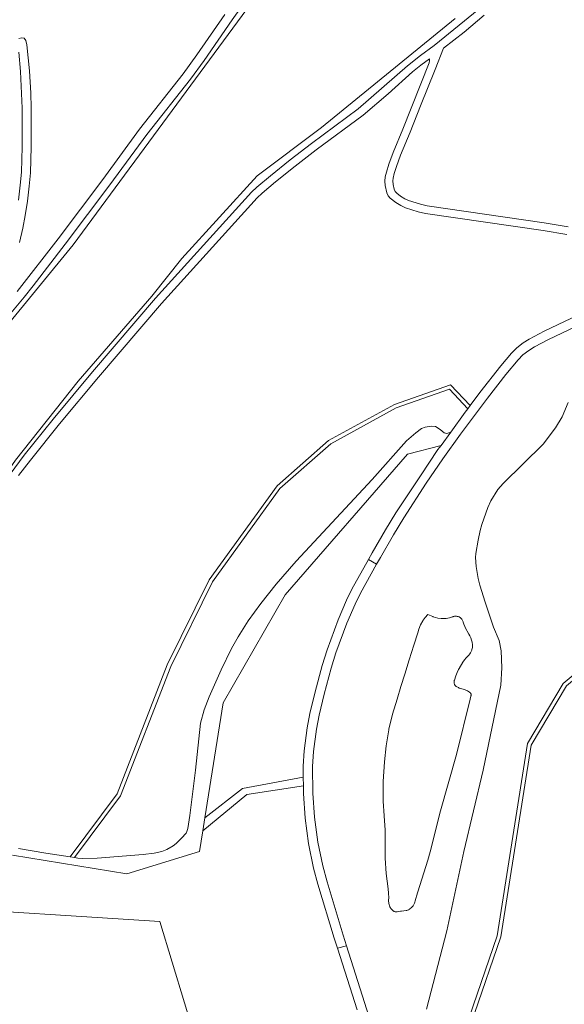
# Model space of a CAD drawing. Header units: metres. Extents: x 197700 to 204338, y 317132 to 325229.
# Tile 410 of 656: x 200008 to 200146, y 320536 to 320785. Entities that reach past the tile are written whole.
import ezdxf

# ---------------------------------------------------------------- set-up
doc = ezdxf.new("R2010")
doc.units = ezdxf.units.M
for name, color, linetype, lineweight in [('B-WE-GR-BOS_LOOF-GV', 40, 'Continuous', 13), ('B-WE-GR-GRAS-GV', 60, 'Continuous', 13), ('B-WE-IE-TERREINAFSCHEIDING_KUNSTMATIG_HEKWERK-G', 20, 'IE-TERREINAFSCHEIDING-KUNSTMATIG', 18), ('B-WE-OG-WATER_MEER-GV', 140, 'Continuous', 18), ('B-WE-VH-ONVERHARD-GV', 252, 'Continuous', 18), ('B-WE-VH-VERHARDING_ASFALT-GV', 252, 'Continuous', 18), ('B-WE-VH-VERHARDING_FUNDERING_ZAND-GV', 7, 'Continuous', 18)]:
    doc.layers.add(name, color=color, linetype=linetype, lineweight=lineweight)
doc.linetypes.add('IE-TERREINAFSCHEIDING-KUNSTMATIG', pattern='A,4,[82,NLCS.SHX,S=0.75,R=90,X=0,Y=0],4,-2', length=10)

msp = doc.modelspace()

# ---------------------------------------------------------------- linework, layer by layer
at = {"layer": 'B-WE-GR-BOS_LOOF-GV'}
for points in [[(200080.142, 320806.968), (200021.868, 320727.756), (200004.304, 320706.392), (199990.162, 320691.081), (199962.842, 320661.131), (199955.623, 320654.627), (199944.31, 320646.213), (199957.712, 320644.505), (199965.794, 320644.894), (199974.46, 320646.61), (199984.729, 320651.608), (199989.933, 320654.532), (199994.707, 320657.791), (199997.267, 320659.066), (200007.291, 320673.353), (200023.135, 320693.332), (200041.77, 320714.782), (200049.318, 320724.334), (200068.342, 320745.257), (200084.6, 320757.469), (200118.358, 320784.976)], [(200007.739, 320716.025), (200018.032, 320729.302), (200029.321, 320744.279), (200038.634, 320757.018), (200049.639, 320771.03), (200053.121, 320775.767), (200060.172, 320785.955)], [(200125.699, 320785.813), (200120.65, 320781.543), (200115.413, 320777.508), (200113.336, 320772.093), (200109.619, 320762.928), (200107.026, 320756.288), (200104.579, 320750.411), (200103.54, 320747.569), (200102.996, 320745.839), (200102.732, 320744.67), (200102.669, 320743.944), (200102.737, 320743.043), (200102.998, 320741.818), (200103.231, 320741.288), (200103.601, 320740.844), (200104.535, 320740.12), (200105.678, 320739.441), (200106.621, 320739.019), (200109.643, 320738.03), (200111.343, 320737.636), (200140.845, 320733.382), (200146.923, 320732.345)], [(200008.13, 320779.943), (200008.85, 320780.071), (200009.496, 320779.997), (200009.927, 320779.456), (200010.153, 320778.288), (200010.794, 320771.75), (200011.138, 320766.133), (200011.28, 320762.38), (200011.243, 320752.521), (200011.068, 320746.012), (200010.774, 320742.596), (200010.31, 320738.786), (200009.751, 320735.209), (200009.127, 320731.982), (200008.283, 320728.35)], [(200008.049, 320739.101), (200008.502, 320742.822), (200008.791, 320746.162), (200008.964, 320752.556), (200009, 320762.325), (200008.52, 320771.58), (200008.11, 320776.509)], [(200146.57, 320730.371), (200140.618, 320731.387), (200110.917, 320735.671), (200109, 320736.113), (200105.864, 320737.153), (200104.647, 320737.696), (200103.382, 320738.461), (200101.97, 320739.571), (200101.459, 320740.183), (200101.129, 320740.934), (200100.733, 320742.763), (200100.643, 320743.91), (200100.726, 320744.94), (200100.991, 320746.144), (200101.631, 320748.2), (200102.685, 320751.086), (200105.163, 320757.017), (200111.841, 320773.745), (200111.923, 320774.254), (200111.863, 320774.765), (200109.71, 320773.181), (200107.635, 320771.496), (200101.439, 320765.972), (200095.16, 320760.545), (200083.266, 320751.753), (200077.995, 320747.682), (200073.007, 320743.702), (200069.635, 320740.866), (200068.365, 320739.667), (200044.176, 320712.953), (200028.261, 320694.391), (200018.44, 320682.522), (200011.055, 320673.37), (200008.088, 320669.529)], [(200008.05, 320575.235), (200014.954, 320574.059), (200021.101, 320573.131), (200032.949, 320589.061), (200045.614, 320621.634), (200056.196, 320643.165), (200073.366, 320666.916), (200086.412, 320678.311), (200103.089, 320687.476), (200117.209, 320692.438), (200122.157, 320687.157), (200124.648, 320690.476), (200129.93, 320697.218), (200132.593, 320700.399), (200133.951, 320701.756), (200135.598, 320703.023), (200137.114, 320703.947), (200140.882, 320705.962), (200158.08, 320714.138)], [(200159.122, 320712.014), (200141.967, 320703.856), (200138.466, 320701.986), (200136.968, 320701.073), (200135.504, 320699.961), (200134.304, 320698.758), (200131.2, 320695.032), (200126.525, 320689.037), (200119.749, 320679.964), (200115.249, 320673.676), (200111.083, 320667.537), (200105.436, 320658.807), (200102.822, 320654.552), (200099.482, 320648.799), (200098.525, 320647.074), (200094.452, 320639.734), (200093.076, 320637), (200091.002, 320632.153), (200088.263, 320624.685), (200087.045, 320620.818), (200085.27, 320614.263), (200084.008, 320608.905), (200083.346, 320605.374), (200082.605, 320599.747), (200082.366, 320595.999), (200082.408, 320589.263), (200082.829, 320583.148), (200083.679, 320576.872), (200084.918, 320570.855), (200086, 320566.806), (200090.049, 320553.332), (200090.906, 320550.648), (200097.771, 320529.147)], [(200115.753, 320514.624), (200128.974, 320553.198), (200136.625, 320601.747), (200145.706, 320616.983), (200199.384, 320661.672)], [(200093.586, 320534.475), (200088.617, 320550.041), (200087.787, 320552.64), (200083.69, 320566.274), (200082.609, 320570.323), (200081.337, 320576.506), (200080.47, 320582.906), (200080.039, 320589.183), (200080.027, 320591.065), (200065.763, 320588.936), (200054.592, 320579.752), (200053.759, 320574.531), (200035.457, 320568.88), (200006.521, 320573.539)], [(199982.973, 320560.714), (200043.723, 320556.798), (200062.467, 320495.165), (200062.928, 320440.783), (200062.449, 320436.813), (200060.322, 320430.373), (200054.067, 320427.859), (199979.606, 320423.356)]]:
    msp.add_lwpolyline(points, dxfattribs=at)
for points in [[(200117.259, 320680.412), (200120.9, 320685.483), (200121.548, 320686.346), (200116.925, 320691.278), (200103.499, 320686.56), (200086.989, 320677.487), (200074.109, 320666.237), (200057.055, 320642.647), (200046.532, 320621.235), (200033.832, 320588.573), (200022.222, 320572.962), (200023.013, 320572.843), (200024.151, 320572.756), (200027.894, 320572.849), (200039.521, 320573.729), (200042.315, 320574.087), (200044.239, 320574.522), (200045.55, 320575.03), (200047.099, 320575.912), (200047.854, 320576.498), (200049.26, 320577.86), (200050.374, 320579.137), (200050.617, 320579.577), (200050.802, 320580.279), (200051.321, 320583.582), (200052.742, 320595.074), (200054.05, 320606.887), (200054.977, 320610.256), (200056.241, 320613.549), (200059.281, 320620.41), (200061.894, 320625.785), (200063.545, 320628.769), (200066.094, 320632.752), (200069.276, 320637.139), (200073.181, 320642.027), (200078.19, 320647.859), (200097.373, 320668.501), (200106.12, 320678.294), (200108.443, 320680.317), (200109.905, 320681.339), (200110.781, 320681.735), (200112.307, 320682.004), (200113.442, 320681.865), (200114.569, 320681.152), (200115.586, 320680.285), (200116.264, 320680.107)], [(200080.014, 320593.251), (200079.996, 320596.08), (200080.242, 320599.944), (200081.006, 320605.748), (200081.68, 320609.343), (200082.974, 320614.84), (200084.779, 320621.507), (200086.02, 320625.444), (200088.81, 320633.052), (200090.924, 320637.999), (200092.314, 320640.761), (200096.502, 320648.309), (200097.423, 320649.969), (200100.788, 320655.762), (200103.431, 320660.064), (200109.588, 320669.45), (200114.039, 320676.072), (200114.817, 320677.085), (200106.337, 320674.928), (200075.389, 320639.357), (200059.749, 320612.097), (200055.115, 320583.035), (200064.675, 320590.388)], [(200100.191, 320587.204), (200100.231, 320592.187), (200100.518, 320597.162), (200100.94, 320601.231), (200101.599, 320605.268), (200101.623, 320605.385), (200102.579, 320609.166), (200103.722, 320613.019), (200104.674, 320616.15), (200105.655, 320619.272), (200106.794, 320622.959), (200107.975, 320626.633), (200108.939, 320629.781), (200109.211, 320630.648), (200109.657, 320631.758), (200110.201, 320632.823), (200110.293, 320632.978), (200110.525, 320633.315), (200110.785, 320633.629), (200111.465, 320634.356), (200112.736, 320633.839), (200112.834, 320633.803), (200113.403, 320633.625), (200113.986, 320633.498), (200114.886, 320633.384), (200115.265, 320633.36), (200115.688, 320633.359), (200116.109, 320633.396), (200116.934, 320633.527), (200117.2, 320633.59), (200117.456, 320633.675), (200117.703, 320633.783), (200117.756, 320633.808), (200117.897, 320633.863), (200118.043, 320633.906), (200118.192, 320633.936), (200118.343, 320633.952), (200118.495, 320633.955), (200118.696, 320633.942), (200118.925, 320633.908), (200119.15, 320633.853), (200119.276, 320633.811), (200119.399, 320633.758), (200119.516, 320633.694), (200119.628, 320633.62), (200119.732, 320633.536), (200119.803, 320633.471), (200119.934, 320633.334), (200120.053, 320633.185), (200120.158, 320633.026), (200120.249, 320632.858), (200120.324, 320632.683), (200120.383, 320632.502), (200120.387, 320632.487), (200120.575, 320631.913), (200120.813, 320631.359), (200120.926, 320631.128), (200121.87, 320629.418), (200122.111, 320628.986), (200122.349, 320628.462), (200122.539, 320627.92), (200122.68, 320627.362), (200122.7, 320627.257), (200122.756, 320626.846), (200122.775, 320626.431), (200122.77, 320626.258), (200122.743, 320626.004), (200122.693, 320625.753), (200122.621, 320625.508), (200122.572, 320625.372), (200122.427, 320625.04), (200122.254, 320624.722), (200122.053, 320624.422), (200121.825, 320624.14), (200121.574, 320623.88), (200121.147, 320623.441), (200120.726, 320622.927), (200120.353, 320622.377), (200119.361, 320620.702), (200119.26, 320620.519), (200118.881, 320619.736), (200118.574, 320618.922), (200118.201, 320617.83), (200118.156, 320617.683), (200118.127, 320617.539), (200118.111, 320617.394), (200118.107, 320617.247), (200118.117, 320617.101), (200118.139, 320616.956), (200118.175, 320616.814), (200118.228, 320616.663), (200118.262, 320616.59), (200118.303, 320616.52), (200118.35, 320616.454), (200118.403, 320616.392), (200118.46, 320616.335), (200118.523, 320616.284), (200118.59, 320616.238), (200118.661, 320616.199), (200119.234, 320615.898), (200119.403, 320615.81), (200119.717, 320615.673), (200120.043, 320615.564), (200120.377, 320615.485), (200120.619, 320615.43), (200120.928, 320615.333), (200121.228, 320615.209), (200121.515, 320615.059), (200122, 320614.775), (200122.025, 320614.759), (200122.088, 320614.715), (200122.147, 320614.664), (200122.201, 320614.609), (200122.251, 320614.549), (200122.294, 320614.485), (200122.332, 320614.417), (200122.363, 320614.346), (200122.383, 320614.286), (200122.398, 320614.224), (200122.407, 320614.161), (200122.411, 320614.098), (200122.409, 320614.034), (200122.401, 320613.971), (200122.388, 320613.909), (200122.369, 320613.848), (200122.302, 320613.643), (200122.236, 320613.369), (200122.156, 320612.964), (200118.731, 320598.989), (200114.711, 320584.744), (200112.067, 320574.456), (200111.515, 320572.291), (200108.983, 320564.291), (200108.891, 320564.033), (200108.29, 320562.046), (200108.192, 320561.719), (200108.066, 320561.403), (200107.911, 320561.099), (200107.73, 320560.81), (200107.524, 320560.538), (200107.295, 320560.286), (200107.044, 320560.055), (200106.957, 320559.986), (200106.809, 320559.884), (200106.652, 320559.797), (200106.488, 320559.723), (200106.318, 320559.665), (200106.144, 320559.621), (200105.966, 320559.594), (200104.801, 320559.463), (200104.571, 320559.434), (200103.754, 320559.281), (200103.727, 320559.275), (200103.621, 320559.257), (200103.514, 320559.25), (200103.406, 320559.251), (200103.3, 320559.262), (200103.194, 320559.283), (200103.091, 320559.313), (200102.991, 320559.352), (200102.895, 320559.4), (200102.804, 320559.457), (200102.718, 320559.521), (200102.522, 320559.695), (200102.329, 320559.9), (200102.155, 320560.121), (200102.037, 320560.296), (200101.899, 320560.542), (200101.783, 320560.8), (200101.69, 320561.066), (200101.622, 320561.34), (200101.579, 320561.619), (200101.56, 320561.901), (200101.567, 320562.183), (200101.595, 320562.831), (200101.564, 320563.96), (200101.432, 320565.081), (200100.954, 320568.926), (200100.692, 320572.791), (200100.667, 320576.337), (200100.669, 320579.884), (200100.413, 320583.543)]]:
    msp.add_lwpolyline(points, close=True, dxfattribs=at)
at = {"layer": 'B-WE-GR-GRAS-GV'}
for points in [[(200118.358, 320784.976), (200084.6, 320757.469), (200068.342, 320745.257), (200049.318, 320724.334), (200041.77, 320714.782), (200023.135, 320693.332), (200007.291, 320673.353), (199997.267, 320659.066), (199994.707, 320657.791), (199989.933, 320654.532), (199984.729, 320651.608), (199974.46, 320646.61), (199965.794, 320644.894), (199957.712, 320644.505), (199944.31, 320646.213), (199955.623, 320654.627), (199962.842, 320661.131), (199990.162, 320691.081), (200004.304, 320706.392), (200021.868, 320727.756), (200080.142, 320806.968)], [(200074.278, 320801.754), (200062.031, 320784.632), (200054.948, 320774.399), (200051.473, 320769.664), (200040.454, 320755.638), (200031.155, 320742.918), (200019.846, 320727.915), (200011.762, 320717.41), (200009.507, 320714.574), (200004.835, 320709.028)], [(200000.848, 320663.135), (200009.469, 320674.615), (200016.844, 320683.761), (200026.713, 320695.688), (200042.663, 320714.287), (200066.951, 320741.11), (200068.252, 320742.342), (200071.722, 320745.257), (200076.695, 320749.226), (200082.044, 320753.358), (200093.893, 320762.117), (200106.354, 320773.056), (200109.662, 320775.666), (200113.041, 320778.186), (200124.369, 320787.332)], [(200214.608, 320630.728), (200212.887, 320652.44), (200209.58, 320659.716), (200205.435, 320663.513), (200200.187, 320661.039), (200146.477, 320616.324), (200137.583, 320601.401), (200129.948, 320552.956), (200116.65, 320514.155), (200119.721, 320512.197), (200136.139, 320514.587), (200145.218, 320523.468), (200156.366, 320546.857), (200160.599, 320558.896), (200160.974, 320559.38), (200160.976, 320559.388), (200160.979, 320559.395)]]:
    msp.add_lwpolyline(points, dxfattribs=at)
msp.add_lwpolyline([(199893.91, 320546.523), (199893.272, 320536.29), (199895.18, 320520.55), (199894.974, 320516.016), (199893.098, 320516.101), (199893.011, 320514.601), (199892.953, 320513.602), (199904.556, 320513.354), (199903.811, 320494.665), (200032.698, 320489.673), (200032.632, 320487.572), (199982.508, 320489.152), (199981.036, 320453.967), (199979.606, 320423.356), (200054.067, 320427.859), (200060.322, 320430.373), (200062.449, 320436.813), (200062.928, 320440.783), (200062.467, 320495.165), (200043.723, 320556.798), (199982.973, 320560.714), (199894.989, 320565.963), (199894.434, 320554.522)], close=True, dxfattribs=at)
at = {"layer": 'B-WE-IE-TERREINAFSCHEIDING_KUNSTMATIG_HEKWERK-G'}
msp.add_lwpolyline([(200111.127, 320534.655), (200116.304, 320554.455), (200120.536, 320574.48), (200125.418, 320595.06), (200129.938, 320616.55), (200130.213, 320620.875), (200130.007, 320625.205), (200129.491, 320627.799), (200128.092, 320631.184), (200125.968, 320637.46), (200124.616, 320641.818), (200124.192, 320643.507), (200123.693, 320646.501), (200123.558, 320648.776), (200123.632, 320649.803), (200124.195, 320653.138), (200124.732, 320655.621), (200125.159, 320657.144), (200126.658, 320661.435), (200127.419, 320663.138), (200129.162, 320665.978), (200130.529, 320667.476), (200140.585, 320677.399), (200143.766, 320681.587), (200145.443, 320684.346), (200146.958, 320687.962)], dxfattribs=at)
at = {"layer": 'B-WE-OG-WATER_MEER-GV'}
msp.add_lwpolyline([(200100.191, 320587.204), (200100.413, 320583.543), (200100.669, 320579.884), (200100.667, 320576.337), (200100.692, 320572.791), (200100.954, 320568.926), (200101.432, 320565.081), (200101.564, 320563.96), (200101.595, 320562.831), (200101.567, 320562.183), (200101.56, 320561.901), (200101.579, 320561.619), (200101.622, 320561.34), (200101.69, 320561.066), (200101.783, 320560.8), (200101.899, 320560.542), (200102.037, 320560.296), (200102.155, 320560.121), (200102.329, 320559.9), (200102.522, 320559.695), (200102.718, 320559.521), (200102.804, 320559.457), (200102.895, 320559.4), (200102.991, 320559.352), (200103.091, 320559.313), (200103.194, 320559.283), (200103.3, 320559.262), (200103.406, 320559.251), (200103.514, 320559.25), (200103.621, 320559.257), (200103.727, 320559.275), (200103.754, 320559.281), (200104.571, 320559.434), (200104.801, 320559.463), (200105.966, 320559.594), (200106.144, 320559.621), (200106.318, 320559.665), (200106.488, 320559.723), (200106.652, 320559.797), (200106.809, 320559.884), (200106.957, 320559.986), (200107.044, 320560.055), (200107.295, 320560.286), (200107.524, 320560.538), (200107.73, 320560.81), (200107.911, 320561.099), (200108.066, 320561.403), (200108.192, 320561.719), (200108.29, 320562.046), (200108.891, 320564.033), (200108.983, 320564.291), (200111.515, 320572.291), (200112.067, 320574.456), (200114.711, 320584.744), (200118.731, 320598.989), (200122.156, 320612.964), (200122.236, 320613.369), (200122.302, 320613.643), (200122.369, 320613.848), (200122.388, 320613.909), (200122.401, 320613.971), (200122.409, 320614.034), (200122.411, 320614.098), (200122.407, 320614.161), (200122.398, 320614.224), (200122.383, 320614.286), (200122.363, 320614.346), (200122.332, 320614.417), (200122.294, 320614.485), (200122.251, 320614.549), (200122.201, 320614.609), (200122.147, 320614.664), (200122.088, 320614.715), (200122.025, 320614.759), (200122, 320614.775), (200121.515, 320615.059), (200121.228, 320615.209), (200120.928, 320615.333), (200120.619, 320615.43), (200120.377, 320615.485), (200120.043, 320615.564), (200119.717, 320615.673), (200119.403, 320615.81), (200119.234, 320615.898), (200118.661, 320616.199), (200118.59, 320616.238), (200118.523, 320616.284), (200118.46, 320616.335), (200118.403, 320616.392), (200118.35, 320616.454), (200118.303, 320616.52), (200118.262, 320616.59), (200118.228, 320616.663), (200118.175, 320616.814), (200118.139, 320616.956), (200118.117, 320617.101), (200118.107, 320617.247), (200118.111, 320617.394), (200118.127, 320617.539), (200118.156, 320617.683), (200118.201, 320617.83), (200118.574, 320618.922), (200118.881, 320619.736), (200119.26, 320620.519), (200119.361, 320620.702), (200120.353, 320622.377), (200120.726, 320622.927), (200121.147, 320623.441), (200121.574, 320623.88), (200121.825, 320624.14), (200122.053, 320624.422), (200122.254, 320624.722), (200122.427, 320625.04), (200122.572, 320625.372), (200122.621, 320625.508), (200122.693, 320625.753), (200122.743, 320626.004), (200122.77, 320626.258), (200122.775, 320626.431), (200122.756, 320626.846), (200122.7, 320627.257), (200122.68, 320627.362), (200122.539, 320627.92), (200122.349, 320628.462), (200122.111, 320628.986), (200121.87, 320629.418), (200120.926, 320631.128), (200120.813, 320631.359), (200120.575, 320631.913), (200120.387, 320632.487), (200120.383, 320632.502), (200120.324, 320632.683), (200120.249, 320632.858), (200120.158, 320633.026), (200120.053, 320633.185), (200119.934, 320633.334), (200119.803, 320633.471), (200119.732, 320633.536), (200119.628, 320633.62), (200119.516, 320633.694), (200119.399, 320633.758), (200119.276, 320633.811), (200119.15, 320633.853), (200118.925, 320633.908), (200118.696, 320633.942), (200118.495, 320633.955), (200118.343, 320633.952), (200118.192, 320633.936), (200118.043, 320633.906), (200117.897, 320633.863), (200117.756, 320633.808), (200117.703, 320633.783), (200117.456, 320633.675), (200117.2, 320633.59), (200116.934, 320633.527), (200116.109, 320633.396), (200115.688, 320633.359), (200115.265, 320633.36), (200114.886, 320633.384), (200113.986, 320633.498), (200113.403, 320633.625), (200112.834, 320633.803), (200112.736, 320633.839), (200111.465, 320634.356), (200110.785, 320633.629), (200110.525, 320633.315), (200110.293, 320632.978), (200110.201, 320632.823), (200109.657, 320631.758), (200109.211, 320630.648), (200108.939, 320629.781), (200107.975, 320626.633), (200106.794, 320622.959), (200105.655, 320619.272), (200104.674, 320616.15), (200103.722, 320613.019), (200102.579, 320609.166), (200101.623, 320605.385), (200101.599, 320605.268), (200100.94, 320601.231), (200100.518, 320597.162), (200100.231, 320592.187)], close=True, dxfattribs=at)
at = {"layer": 'B-WE-VH-ONVERHARD-GV'}
for points in [[(200108.788, 320503.439), (200116.65, 320514.155), (200129.948, 320552.956), (200137.583, 320601.401), (200146.477, 320616.324), (200200.187, 320661.039), (200204.559, 320669.902), (200209.991, 320685.249), (200221.501, 320692.046), (200244.854, 320707.395), (200249.256, 320708.079), (200251.9, 320708.49), (200258.945, 320709.584), (200269.098, 320707.482), (200273.247, 320707.844), (200272.975, 320708.38), (200272.859, 320708.814), (200269.157, 320708.491), (200258.971, 320710.6), (200244.486, 320708.35), (200220.972, 320692.895), (200209.17, 320685.925)], [(200209.17, 320685.925), (200203.636, 320670.291), (200199.384, 320661.672), (200145.706, 320616.983), (200136.625, 320601.747), (200128.974, 320553.198), (200115.753, 320514.624), (200108.112, 320504.208)]]:
    msp.add_lwpolyline(points, dxfattribs=at)
for points in [[(200121.548, 320686.346), (200122.157, 320687.157), (200117.209, 320692.438), (200103.089, 320687.476), (200086.412, 320678.311), (200073.366, 320666.916), (200056.196, 320643.165), (200045.614, 320621.634), (200032.949, 320589.061), (200021.101, 320573.131), (200022.222, 320572.962), (200033.832, 320588.573), (200046.532, 320621.235), (200057.055, 320642.647), (200074.109, 320666.237), (200086.989, 320677.487), (200103.499, 320686.56), (200116.925, 320691.278)], [(200054.592, 320579.752), (200065.763, 320588.936), (200080.027, 320591.065), (200080.014, 320593.251), (200064.675, 320590.388), (200055.115, 320583.035)]]:
    msp.add_lwpolyline(points, close=True, dxfattribs=at)
at = {"layer": 'B-WE-VH-VERHARDING_ASFALT-GV'}
for points in [[(200158.08, 320714.138), (200140.882, 320705.962), (200137.114, 320703.947), (200135.598, 320703.023), (200133.951, 320701.756), (200132.593, 320700.399), (200129.93, 320697.218), (200124.648, 320690.476), (200122.157, 320687.157), (200121.548, 320686.346), (200120.9, 320685.483), (200117.259, 320680.412), (200114.817, 320677.085), (200114.039, 320676.072), (200109.588, 320669.45), (200103.431, 320660.064), (200100.788, 320655.762), (200097.423, 320649.969), (200096.502, 320648.309), (200098.525, 320647.074), (200099.482, 320648.799), (200102.822, 320654.552), (200105.436, 320658.807), (200111.083, 320667.537), (200115.249, 320673.676), (200119.749, 320679.964), (200126.525, 320689.037), (200131.2, 320695.032), (200134.304, 320698.758), (200135.504, 320699.961), (200136.968, 320701.073), (200138.466, 320701.986), (200141.967, 320703.856), (200159.122, 320712.014)], [(200097.771, 320529.147), (200090.906, 320550.648), (200088.617, 320550.041), (200093.586, 320534.475)]]:
    msp.add_lwpolyline(points, dxfattribs=at)
msp.add_lwpolyline([(200096.502, 320648.309), (200092.314, 320640.761), (200090.924, 320637.999), (200088.81, 320633.052), (200086.02, 320625.444), (200084.779, 320621.507), (200082.974, 320614.84), (200081.68, 320609.343), (200081.006, 320605.748), (200080.242, 320599.944), (200079.996, 320596.08), (200080.014, 320593.251), (200080.027, 320591.065), (200080.039, 320589.183), (200080.47, 320582.906), (200081.337, 320576.506), (200082.609, 320570.323), (200083.69, 320566.274), (200087.787, 320552.64), (200088.617, 320550.041), (200090.906, 320550.648), (200090.049, 320553.332), (200086, 320566.806), (200084.918, 320570.855), (200083.679, 320576.872), (200082.829, 320583.148), (200082.408, 320589.263), (200082.366, 320595.999), (200082.605, 320599.747), (200083.346, 320605.374), (200084.008, 320608.905), (200085.27, 320614.263), (200087.045, 320620.818), (200088.263, 320624.685), (200091.002, 320632.153), (200093.076, 320637), (200094.452, 320639.734), (200098.525, 320647.074)], close=True, dxfattribs=at)
at = {"layer": 'B-WE-VH-VERHARDING_FUNDERING_ZAND-GV'}
for points in [[(200004.835, 320709.028), (200009.507, 320714.574), (200011.762, 320717.41), (200019.846, 320727.915), (200031.155, 320742.918), (200040.454, 320755.638), (200051.473, 320769.664), (200054.948, 320774.399), (200062.031, 320784.632), (200074.278, 320801.754)], [(200124.369, 320787.332), (200113.041, 320778.186), (200109.662, 320775.666), (200106.354, 320773.056), (200093.893, 320762.117), (200082.044, 320753.358), (200076.695, 320749.226), (200071.722, 320745.257), (200068.252, 320742.342), (200066.951, 320741.11), (200042.663, 320714.287), (200026.713, 320695.688), (200016.844, 320683.761), (200009.469, 320674.615), (200000.848, 320663.135)], [(200060.172, 320785.955), (200053.121, 320775.767), (200049.639, 320771.03), (200038.634, 320757.018), (200029.321, 320744.279), (200018.032, 320729.302), (200007.739, 320716.025)], [(200146.923, 320732.345), (200140.845, 320733.382), (200111.343, 320737.636), (200109.643, 320738.03), (200106.621, 320739.019), (200105.678, 320739.441), (200104.535, 320740.12), (200103.601, 320740.844), (200103.231, 320741.288), (200102.998, 320741.818), (200102.737, 320743.043), (200102.669, 320743.944), (200102.732, 320744.67), (200102.996, 320745.839), (200103.54, 320747.569), (200104.579, 320750.411), (200107.026, 320756.288), (200109.619, 320762.928), (200113.336, 320772.093), (200115.413, 320777.508), (200120.65, 320781.543), (200125.699, 320785.813)], [(200008.283, 320728.35), (200009.127, 320731.982), (200009.751, 320735.209), (200010.31, 320738.786), (200010.774, 320742.596), (200011.068, 320746.012), (200011.243, 320752.521), (200011.28, 320762.38), (200011.138, 320766.133), (200010.794, 320771.75), (200010.153, 320778.288), (200009.927, 320779.456), (200009.496, 320779.997), (200008.85, 320780.071), (200008.13, 320779.943)], [(200008.11, 320776.509), (200008.52, 320771.58), (200009, 320762.325), (200008.964, 320752.556), (200008.791, 320746.162), (200008.502, 320742.822), (200008.049, 320739.101)], [(200008.088, 320669.529), (200011.055, 320673.37), (200018.44, 320682.522), (200028.261, 320694.391), (200044.176, 320712.953), (200068.365, 320739.667), (200069.635, 320740.866), (200073.007, 320743.702), (200077.995, 320747.682), (200083.266, 320751.753), (200095.16, 320760.545), (200101.439, 320765.972), (200107.635, 320771.496), (200109.71, 320773.181), (200111.863, 320774.765), (200111.923, 320774.254), (200111.841, 320773.745), (200105.163, 320757.017), (200102.685, 320751.086), (200101.631, 320748.2), (200100.991, 320746.144), (200100.726, 320744.94), (200100.643, 320743.91), (200100.733, 320742.763), (200101.129, 320740.934), (200101.459, 320740.183), (200101.97, 320739.571), (200103.382, 320738.461), (200104.647, 320737.696), (200105.864, 320737.153), (200109, 320736.113), (200110.917, 320735.671), (200140.618, 320731.387), (200146.57, 320730.371)], [(200006.521, 320573.539), (200035.457, 320568.88), (200053.759, 320574.531), (200054.592, 320579.752), (200055.115, 320583.035), (200059.749, 320612.097), (200075.389, 320639.357), (200106.337, 320674.928), (200114.817, 320677.085), (200117.259, 320680.412), (200116.264, 320680.107), (200115.586, 320680.285), (200114.569, 320681.152), (200113.442, 320681.865), (200112.307, 320682.004), (200110.781, 320681.735), (200109.905, 320681.339), (200108.443, 320680.317), (200106.12, 320678.294), (200097.373, 320668.501), (200078.19, 320647.859), (200073.181, 320642.027), (200069.276, 320637.139), (200066.094, 320632.752), (200063.545, 320628.769), (200061.894, 320625.785), (200059.281, 320620.41), (200056.241, 320613.549), (200054.977, 320610.256), (200054.05, 320606.887), (200052.742, 320595.074), (200051.321, 320583.582), (200050.802, 320580.279), (200050.617, 320579.577), (200050.374, 320579.137), (200049.26, 320577.86), (200047.854, 320576.498), (200047.099, 320575.912), (200045.55, 320575.03), (200044.239, 320574.522), (200042.315, 320574.087), (200039.521, 320573.729), (200027.894, 320572.849), (200024.151, 320572.756), (200023.013, 320572.843), (200022.222, 320572.962), (200021.101, 320573.131), (200014.954, 320574.059), (200008.05, 320575.235)]]:
    msp.add_lwpolyline(points, dxfattribs=at)

doc.saveas('drawing.dxf')
